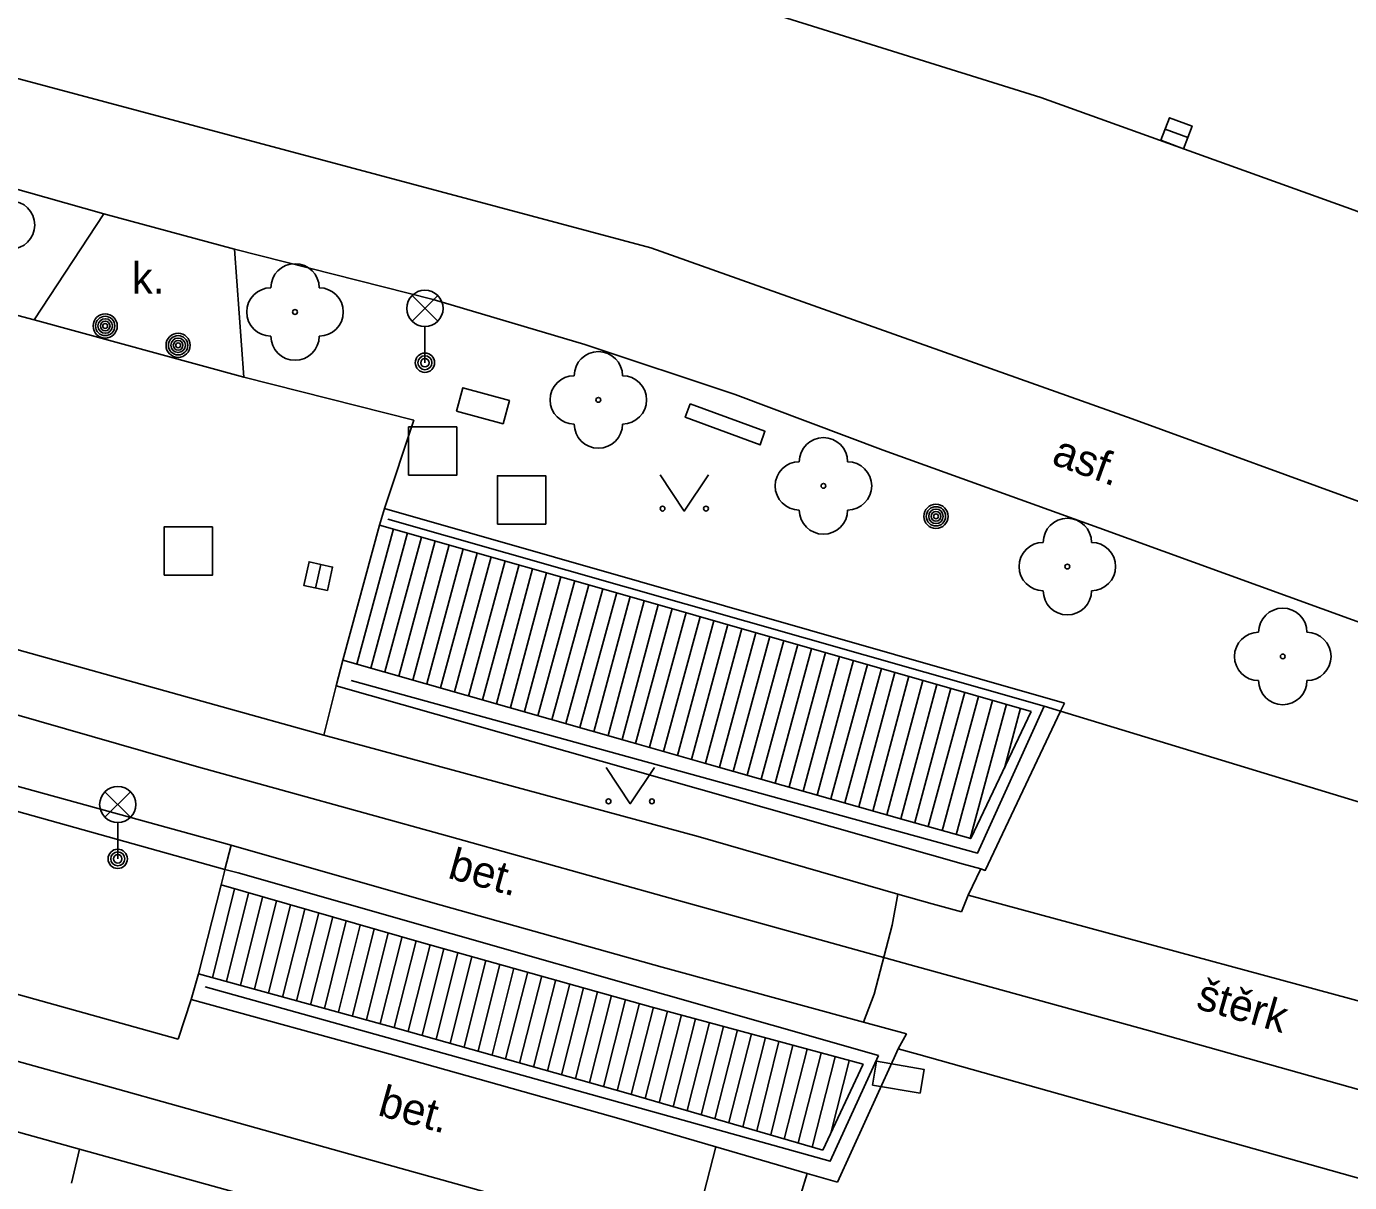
# Model space of a CAD drawing. Extents: x -600309 to -598967, y -1161267 to -1160292.
# Drawn here: x -599876.57 to -599849.18, y -1161204.03 to -1161180.1 of the extents above; entities that cross this region are included whole.
import ezdxf

# ---------------------------------------------------------------- set-up
doc = ezdxf.new("R2010")
doc.units = 0
for name, color, linetype in [('Level 10', 7, 'Continuous'), ('Level 11', 7, 'Continuous'), ('Level 13', 7, 'Continuous'), ('Level 22', 7, 'Continuous'), ('Level 24', 7, 'Continuous'), ('Level 25', 7, 'Continuous'), ('Level 26', 7, 'Continuous'), ('Level 27', 7, 'Continuous'), ('Level 33', 7, 'Continuous'), ('Level 36', 7, 'Continuous'), ('Level 40', 7, 'Continuous'), ('Level 7', 7, 'Continuous'), ('Level 9', 7, 'Continuous')]:
    doc.layers.add(name, color=color, linetype=linetype)

msp = doc.modelspace()

# ---------------------------------------------------------------- linework, layer by layer
at = {"layer": 'Level 10'}
msp.add_lwpolyline([(-599866.84, -1161178.12), (-599862.15, -1161179.51), (-599855.57, -1161181.57), (-599849.08, -1161183.9), (-599842.87, -1161186.28)], dxfattribs=at)
at = {"layer": 'Level 11'}
for points in [[(-599863.64, -1161184.68), (-599889.92, -1161177.65), (-599907.2809, -1161172.7877), (-599916.52, -1161170.2), (-599932.76, -1161165.82), (-599934.95, -1161165.24), (-599946.09, -1161162.38), (-599957.33, -1161160.21), (-599967.01, -1161157.86)], [(-599930.64, -1161168.52), (-599923.55, -1161170.36), (-599921.2022, -1161171.0138), (-599908, -1161174.69), (-599894.81, -1161178.4099), (-599887.5, -1161180.43), (-599874.9699, -1161183.98)], [(-599930.45, -1161171.5), (-599922.2, -1161173.73), (-599913.48, -1161176.08), (-599904.95, -1161178.45), (-599895.42, -1161181.04), (-599885.61, -1161183.7199), (-599876.4099, -1161186.17)], [(-599939.95, -1161175.2), (-599936.36, -1161176.23), (-599931.17, -1161177.71), (-599926.29, -1161179.09), (-599921.4099, -1161180.4699), (-599916.57, -1161181.81), (-599911.32, -1161183.31), (-599906.82, -1161184.6), (-599901.99, -1161185.93), (-599897.1, -1161187.3), (-599892.24, -1161188.63), (-599887.36, -1161190.01), (-599882.46, -1161191.4), (-599877.54, -1161192.78), (-599872.64, -1161194.15), (-599870.4099, -1161194.77)], [(-599940.73, -1161177.89), (-599937.07, -1161178.9099), (-599931.93, -1161180.36), (-599927.03, -1161181.75), (-599922.07, -1161183.1599), (-599917.31, -1161184.49), (-599912.24, -1161185.93), (-599907.44, -1161187.25), (-599902.59, -1161188.61), (-599897.58, -1161190.02), (-599893, -1161191.29), (-599888.01, -1161192.7), (-599883.67, -1161193.9), (-599878.32, -1161195.4), (-599872.33, -1161197.05)], [(-599941.83, -1161181.93), (-599937.6, -1161183.12), (-599932.81, -1161184.4699), (-599927.93, -1161185.83), (-599923.11, -1161187.2), (-599918.2, -1161188.58), (-599913.23, -1161189.9699), (-599908.46, -1161191.3), (-599903.74, -1161192.64), (-599898.84, -1161193.99), (-599893.93, -1161195.37), (-599889.06, -1161196.7199), (-599884.2199, -1161198.07), (-599879.25, -1161199.44), (-599873.43, -1161201.06)], [(-599874.9699, -1161183.98), (-599876.4099, -1161186.17)], [(-599874.9699, -1161183.98), (-599872.26, -1161184.71)], [(-599875.4699, -1161203.34), (-599880.06, -1161202.06), (-599884.96, -1161200.69), (-599889.8, -1161199.33), (-599894.6599, -1161197.99), (-599899.42, -1161196.67), (-599904.49, -1161195.25), (-599909.26, -1161193.9099), (-599913.99, -1161192.59), (-599919, -1161191.18), (-599923.76, -1161189.83), (-599928.58, -1161188.4699), (-599933.44, -1161187.11), (-599938.29, -1161185.74), (-599942.58, -1161184.57)], [(-599872.26, -1161184.71), (-599872.07, -1161187.36)], [(-599872.26, -1161184.71), (-599868.15, -1161185.75), (-599865.01, -1161186.68), (-599861.9, -1161187.7199)], [(-599863.64, -1161184.68), (-599853.68, -1161188.2199), (-599843.53, -1161191.92)], [(-599876.4099, -1161186.17), (-599872.07, -1161187.36)], [(-599872.07, -1161187.36), (-599868.55, -1161188.25), (-599869.1599, -1161190.08)], [(-599861.9, -1161187.7199), (-599858.83, -1161188.87), (-599854.37, -1161190.48)], [(-599869.26, -1161190.42), (-599870.02, -1161193.2199)], [(-599868.9699, -1161190.5), (-599869.73, -1161193.3)], [(-599830.44, -1161199.36), (-599840.57, -1161195.48), (-599854.37, -1161190.48)], [(-599868.68, -1161190.58), (-599869.44, -1161193.38)], [(-599868.39, -1161190.67), (-599869.15, -1161193.46)], [(-599868.11, -1161190.75), (-599868.86, -1161193.55)], [(-599867.82, -1161190.83), (-599868.57, -1161193.63)], [(-599867.53, -1161190.9099), (-599868.28, -1161193.71)], [(-599867.24, -1161191), (-599868, -1161193.79)], [(-599866.95, -1161191.08), (-599867.71, -1161193.87)], [(-599866.6599, -1161191.1599), (-599867.42, -1161193.96)], [(-599866.37, -1161191.24), (-599867.13, -1161194.04)], [(-599866.09, -1161191.33), (-599866.84, -1161194.12)], [(-599865.8, -1161191.4099), (-599866.55, -1161194.2)], [(-599865.51, -1161191.49), (-599866.26, -1161194.28)], [(-599865.2199, -1161191.57), (-599865.98, -1161194.37)], [(-599864.93, -1161191.6599), (-599865.69, -1161194.45)], [(-599864.64, -1161191.74), (-599865.4, -1161194.53)], [(-599864.35, -1161191.82), (-599865.11, -1161194.61)], [(-599864.07, -1161191.9), (-599864.82, -1161194.7)], [(-599863.78, -1161191.99), (-599864.53, -1161194.78)], [(-599863.49, -1161192.07), (-599864.24, -1161194.86)], [(-599863.2, -1161192.15), (-599863.96, -1161194.94)], [(-599862.9099, -1161192.23), (-599863.67, -1161195.02)], [(-599862.62, -1161192.32), (-599863.38, -1161195.11)], [(-599862.34, -1161192.4), (-599863.09, -1161195.19)], [(-599862.05, -1161192.48), (-599862.8, -1161195.27)], [(-599861.76, -1161192.56), (-599862.51, -1161195.35)], [(-599861.4699, -1161192.65), (-599862.2199, -1161195.43)], [(-599861.18, -1161192.73), (-599861.94, -1161195.52)], [(-599860.89, -1161192.81), (-599861.65, -1161195.6)], [(-599860.6, -1161192.89), (-599861.36, -1161195.68)], [(-599860.32, -1161192.98), (-599861.07, -1161195.76)], [(-599860.03, -1161193.06), (-599860.78, -1161195.84)], [(-599859.74, -1161193.14), (-599860.49, -1161195.93)], [(-599859.45, -1161193.2199), (-599860.2, -1161196.01)], [(-599859.1599, -1161193.31), (-599859.92, -1161196.09)], [(-599858.87, -1161193.39), (-599859.63, -1161196.17)], [(-599858.59, -1161193.4699), (-599859.34, -1161196.25)], [(-599858.3, -1161193.55), (-599859.05, -1161196.34)], [(-599870.1599, -1161193.75), (-599870.4099, -1161194.77)], [(-599858.01, -1161193.64), (-599858.76, -1161196.42)], [(-599857.7199, -1161193.7199), (-599858.4699, -1161196.5)], [(-599857.43, -1161193.8), (-599858.18, -1161196.58)], [(-599857.14, -1161193.88), (-599857.9, -1161196.6599)], [(-599856.86, -1161193.9699), (-599857.61, -1161196.75)], [(-599856.57, -1161194.05), (-599857.32, -1161196.83)], [(-599856.28, -1161194.13), (-599857.03, -1161196.9099)], [(-599855.99, -1161194.21), (-599856.32, -1161195.45)], [(-599870.4099, -1161194.77), (-599867.48, -1161195.56), (-599862.6599, -1161196.87), (-599858.53, -1161198.06)], [(-599857.07, -1161198.08), (-599856.81, -1161197.54)], [(-599872.54, -1161197.87), (-599873.01, -1161199.71)], [(-599872.26, -1161197.95), (-599872.7199, -1161199.79)], [(-599871.9699, -1161198.04), (-599872.43, -1161199.87)], [(-599871.68, -1161198.12), (-599872.14, -1161199.95)], [(-599871.39, -1161198.2), (-599871.85, -1161200.03)], [(-599859.24, -1161200.71), (-599859.02, -1161200.13), (-599858.65, -1161198.7), (-599858.53, -1161198.06)], [(-599858.53, -1161198.06), (-599857.82, -1161198.26), (-599857.21, -1161198.43)], [(-599857.21, -1161198.43), (-599857.07, -1161198.08)], [(-599857.07, -1161198.08), (-599836.19, -1161203.74)], [(-599871.1, -1161198.28), (-599871.56, -1161200.11)], [(-599870.81, -1161198.37), (-599871.27, -1161200.19)], [(-599870.52, -1161198.45), (-599870.98, -1161200.27)], [(-599870.23, -1161198.53), (-599870.69, -1161200.35)], [(-599869.95, -1161198.61), (-599870.4, -1161200.43)], [(-599869.6599, -1161198.7), (-599870.11, -1161200.5)], [(-599869.37, -1161198.78), (-599869.82, -1161200.58)], [(-599869.08, -1161198.86), (-599869.53, -1161200.6599)], [(-599868.79, -1161198.94), (-599869.25, -1161200.74)], [(-599868.5, -1161199.03), (-599868.96, -1161200.82)], [(-599868.21, -1161199.11), (-599868.67, -1161200.9)], [(-599867.93, -1161199.19), (-599868.38, -1161200.98)], [(-599867.64, -1161199.27), (-599868.09, -1161201.07)], [(-599867.35, -1161199.35), (-599867.8, -1161201.15)], [(-599867.06, -1161199.43), (-599867.51, -1161201.23)], [(-599866.77, -1161199.51), (-599867.2199, -1161201.31)], [(-599866.48, -1161199.59), (-599866.93, -1161201.39)], [(-599866.19, -1161199.67), (-599866.65, -1161201.4699)], [(-599865.9, -1161199.75), (-599866.36, -1161201.56)], [(-599865.61, -1161199.83), (-599866.07, -1161201.64)], [(-599865.32, -1161199.92), (-599865.78, -1161201.7199)], [(-599865.04, -1161200), (-599865.49, -1161201.8)], [(-599864.75, -1161200.08), (-599865.2, -1161201.88)], [(-599873.43, -1161201.06), (-599873.1599, -1161200.24)], [(-599864.46, -1161200.1599), (-599864.9099, -1161201.96)], [(-599864.17, -1161200.24), (-599864.62, -1161202.05)], [(-599863.88, -1161200.32), (-599864.34, -1161202.13)], [(-599863.59, -1161200.4), (-599864.05, -1161202.21)], [(-599863.3, -1161200.48), (-599863.76, -1161202.29)], [(-599863.01, -1161200.56), (-599863.4699, -1161202.38)], [(-599862.7199, -1161200.64), (-599863.18, -1161202.46)], [(-599862.43, -1161200.7199), (-599862.89, -1161202.54)], [(-599862.14, -1161200.8), (-599862.6, -1161202.63)], [(-599861.85, -1161200.87), (-599862.32, -1161202.71)], [(-599861.56, -1161200.95), (-599862.03, -1161202.79)], [(-599861.27, -1161201.03), (-599861.74, -1161202.88)], [(-599860.99, -1161201.11), (-599861.45, -1161202.96)], [(-599860.7, -1161201.19), (-599861.1599, -1161203.04)], [(-599860.4099, -1161201.27), (-599860.88, -1161203.13)], [(-599860.12, -1161201.35), (-599860.59, -1161203.21)], [(-599859.83, -1161201.43), (-599860.3, -1161203.3)], [(-599858.52, -1161201.26), (-599858.0917, -1161201.3804), (-599837.2199, -1161207.25)], [(-599859.54, -1161201.51), (-599859.92, -1161203.01)], [(-599875.64, -1161204.04), (-599875.4699, -1161203.34)], [(-599875.4699, -1161203.34), (-599863.26, -1161206.7199)], [(-599863.26, -1161206.7199), (-599863.07, -1161206.14), (-599862.67, -1161204.74), (-599862.3, -1161203.29)], [(-599860.4099, -1161203.84), (-599860.54, -1161204.27)]]:
    msp.add_lwpolyline(points, dxfattribs=at)
at = {"layer": 'Level 13'}
for points in [[(-599911.67, -1161184.6599), (-599907.14, -1161185.93), (-599902.33, -1161187.28), (-599897.4099, -1161188.64), (-599892.6, -1161189.96), (-599887.71, -1161191.33), (-599882.83, -1161192.6599), (-599877.93, -1161194.02), (-599873.05, -1161195.42), (-599867.81, -1161196.87), (-599863.07, -1161198.19), (-599858.15, -1161199.56), (-599853.34, -1161200.88), (-599848.55, -1161202.23), (-599843.71, -1161203.58), (-599838.78, -1161204.96), (-599833.98, -1161206.3), (-599829.05, -1161207.68), (-599824.28, -1161209.01), (-599814.6, -1161211.7199)], [(-599908.81, -1161192.58), (-599904.09, -1161193.9), (-599899.19, -1161195.27), (-599894.29, -1161196.65), (-599889.4099, -1161198.01), (-599884.62, -1161199.34), (-599879.6599, -1161200.7199), (-599875.02, -1161202), (-599869.7, -1161203.49), (-599864.88, -1161204.84), (-599860.39, -1161206.1), (-599855.17, -1161207.56), (-599850.4699, -1161208.87), (-599845.4699, -1161210.27), (-599840.67, -1161211.61), (-599835.69, -1161213), (-599831.84, -1161214.03)]]:
    msp.add_lwpolyline(points, dxfattribs=at)
at = {"layer": 'Level 22'}
for centre in [(-599871.01, -1161186.01), (-599864.73, -1161187.83), (-599860.07, -1161189.61), (-599855.02, -1161191.28), (-599850.56, -1161193.14)]:
    msp.add_circle(centre, 0.05, dxfattribs=at)
for centre, start, end in [((-599876.9, -1161184.21), 270, 90), ((-599871.01, -1161185.51), 0, 180), ((-599871.51, -1161186.01), 90, 270), ((-599870.51, -1161186.01), 270, 90), ((-599871.01, -1161186.51), 180, 0), ((-599864.73, -1161187.33), 0, 180), ((-599865.23, -1161187.83), 90, 270), ((-599864.23, -1161187.83), 270, 90), ((-599864.73, -1161188.33), 180, 0), ((-599860.07, -1161189.11), 0, 180), ((-599860.57, -1161189.61), 90, 270), ((-599859.57, -1161189.61), 270, 90), ((-599860.07, -1161190.11), 180, 0), ((-599855.02, -1161190.78), 0, 180), ((-599855.52, -1161191.28), 90, 270), ((-599854.52, -1161191.28), 270, 90), ((-599855.02, -1161191.78), 180, 0), ((-599850.56, -1161192.64), 0, 180), ((-599851.06, -1161193.14), 90, 270), ((-599850.06, -1161193.14), 270, 90), ((-599850.56, -1161193.64), 180, 0)]:
    msp.add_arc(centre, 0.5, start, end, dxfattribs=at)
at = {"layer": 'Level 24'}
for points in [[(-599867.668, -1161188.0606), (-599866.7027, -1161188.322), (-599866.572, -1161187.8394), (-599867.5373, -1161187.578)], [(-599859.0548, -1161202.0128), (-599858.0689, -1161202.1801), (-599857.9852, -1161201.6872), (-599858.9711, -1161201.5199)]]:
    msp.add_lwpolyline(points, close=True, dxfattribs=at)
msp.add_lwpolyline([(-599862.83, -1161187.9099), (-599861.28, -1161188.48), (-599861.38, -1161188.76), (-599862.93, -1161188.19), (-599862.83, -1161187.9099)], dxfattribs=at)
at = {"layer": 'Level 25'}
for centre, radius in [((-599874.94, -1161186.3), 0.25), ((-599874.94, -1161186.3), 0.2), ((-599874.94, -1161186.3), 0.15), ((-599874.94, -1161186.3), 0.1), ((-599874.94, -1161186.3), 0.05), ((-599873.43, -1161186.7), 0.25), ((-599873.43, -1161186.7), 0.2), ((-599873.43, -1161186.7), 0.15), ((-599873.43, -1161186.7), 0.1), ((-599873.43, -1161186.7), 0.05), ((-599857.74, -1161190.24), 0.25), ((-599857.74, -1161190.24), 0.2), ((-599857.74, -1161190.24), 0.15), ((-599857.74, -1161190.24), 0.1), ((-599857.74, -1161190.24), 0.05)]:
    msp.add_circle(centre, radius, dxfattribs=at)
at = {"layer": 'Level 26'}
for points in [[(-599868.6599, -1161189.39), (-599867.6599, -1161189.39), (-599867.6599, -1161188.39), (-599868.6599, -1161188.39)], [(-599866.82, -1161190.4), (-599865.82, -1161190.4), (-599865.82, -1161189.4), (-599866.82, -1161189.4)], [(-599873.7199, -1161191.46), (-599872.7199, -1161191.46), (-599872.7199, -1161190.46), (-599873.7199, -1161190.46)]]:
    msp.add_lwpolyline(points, close=True, dxfattribs=at)
at = {"layer": 'Level 27'}
for p, q in [((-599852.9942, -1161182.2227), (-599852.5258, -1161182.3973)), ((-599870.5842, -1161191.724), (-599870.4758, -1161191.236))]:
    msp.add_line(p, q, dxfattribs=at)
for points in [[(-599853.0816, -1161182.4569), (-599852.6131, -1161182.6316), (-599852.4384, -1161182.1631), (-599852.9069, -1161181.9884)], [(-599870.3402, -1161191.7783), (-599870.2317, -1161191.2902), (-599870.7198, -1161191.1817), (-599870.8283, -1161191.6698)]]:
    msp.add_lwpolyline(points, close=True, dxfattribs=at)
at = {"layer": 'Level 33'}
for p, q in [((-599868.585, -1161186.2), (-599868.055, -1161185.67)), ((-599868.585, -1161185.67), (-599868.055, -1161186.2)), ((-599868.32, -1161186.31), (-599868.32, -1161187.06)), ((-599874.945, -1161196.47), (-599874.415, -1161195.94)), ((-599874.945, -1161195.94), (-599874.415, -1161196.47)), ((-599874.68, -1161196.58), (-599874.68, -1161197.33))]:
    msp.add_line(p, q, dxfattribs=at)
for centre, radius in [((-599868.32, -1161185.935), 0.375), ((-599868.32, -1161187.06), 0.2), ((-599868.32, -1161187.06), 0.1445), ((-599868.32, -1161187.06), 0.0876), ((-599874.68, -1161196.205), 0.375), ((-599874.68, -1161197.33), 0.2), ((-599874.68, -1161197.33), 0.1445), ((-599874.68, -1161197.33), 0.0876)]:
    msp.add_circle(centre, radius, dxfattribs=at)
at = {"layer": 'Level 36'}
for points in [[(-599863.45, -1161189.38), (-599862.95, -1161190.13), (-599862.45, -1161189.38)], [(-599864.57, -1161195.44), (-599864.07, -1161196.19), (-599863.57, -1161195.44)]]:
    msp.add_lwpolyline(points, dxfattribs=at)
for centre in [(-599863.4002, -1161190.0798), (-599862.5008, -1161190.0798), (-599864.5202, -1161196.1398), (-599863.6208, -1161196.1398)]:
    msp.add_circle(centre, 0.05, dxfattribs=at)
at = {"layer": 'Level 7'}
for points in [[(-599869.1599, -1161190.08), (-599869.26, -1161190.42)], [(-599855.08, -1161194.11), (-599869.1599, -1161190.08)], [(-599855.77, -1161194.28), (-599857.5726, -1161193.7642), (-599861.6546, -1161192.5962), (-599863.2618, -1161192.1363), (-599869.26, -1161190.42)], [(-599870.1599, -1161193.75), (-599870.02, -1161193.2199)], [(-599855.77, -1161194.28), (-599857.02, -1161196.9099), (-599858.348, -1161196.533), (-599862.4325, -1161195.3736), (-599864.0314, -1161194.9197), (-599870.02, -1161193.2199)], [(-599857.17, -1161197.44), (-599870.1599, -1161193.75)], [(-599855.1599, -1161194.27), (-599856.7199, -1161197.57), (-599856.81, -1161197.54)], [(-599855.08, -1161194.11), (-599855.1599, -1161194.27)], [(-599872.46, -1161197.55), (-599872.33, -1161197.05)], [(-599872.33, -1161197.05), (-599868.1599, -1161198.24), (-599863.4099, -1161199.57), (-599859.24, -1161200.71)], [(-599872.54, -1161197.87), (-599872.4712, -1161197.5951), (-599872.46, -1161197.55)], [(-599856.81, -1161197.54), (-599857.17, -1161197.44)], [(-599872.54, -1161197.87), (-599868.39, -1161199.06), (-599863.64, -1161200.39), (-599859.25, -1161201.58)], [(-599873.1599, -1161200.24), (-599873.01, -1161199.71)], [(-599873.01, -1161199.71), (-599868.89, -1161200.84), (-599864.11, -1161202.19), (-599860.08, -1161203.36)], [(-599873.1599, -1161200.24), (-599869.04, -1161201.37), (-599864.26, -1161202.7199), (-599862.3, -1161203.29)], [(-599859.24, -1161200.71), (-599858.35, -1161200.95)], [(-599858.52, -1161201.26), (-599858.35, -1161200.95)], [(-599859.78, -1161204.02), (-599858.6473, -1161201.5389), (-599858.6058, -1161201.4481), (-599858.52, -1161201.26)], [(-599860.08, -1161203.36), (-599859.25, -1161201.58)], [(-599862.3, -1161203.29), (-599860.4099, -1161203.84)], [(-599860.4099, -1161203.84), (-599859.78, -1161204.02)]]:
    msp.add_lwpolyline(points, dxfattribs=at)
at = {"layer": 'Level 9'}
for points in [[(-599940.35, -1161178.54), (-599932.09, -1161180.79), (-599922.17, -1161183.52), (-599912.43, -1161186.31), (-599902.65, -1161189.09), (-599893.1, -1161191.7199), (-599883.29, -1161194.52), (-599872.46, -1161197.55)], [(-599855.5, -1161194.17), (-599869.09, -1161190.3)], [(-599855.5, -1161194.17), (-599856.88, -1161197.21), (-599869.85, -1161193.64)], [(-599855.1599, -1161194.27), (-599855.5, -1161194.17)], [(-599831.24, -1161201.55), (-599855.1599, -1161194.27)], [(-599872.46, -1161197.55), (-599872.19, -1161197.62), (-599858.93, -1161201.4)], [(-599858.93, -1161201.4), (-599859.93, -1161203.59), (-599872.87, -1161199.98)]]:
    msp.add_lwpolyline(points, dxfattribs=at)

# ---------------------------------------------------------------- texts
at = {"layer": 'Level 40'}
msp.add_text('k. ', height=0.65, dxfattribs=at).set_placement((-599874.39, -1161185.63))
for s, rotation, p in [('asf.', 340.17, (-599855.37, -1161189.15)), ('bet.', 344.44, (-599867.87, -1161197.7199)), ('štěrk', 344.04, (-599852.38, -1161200.42)), ('bet.', 344.44, (-599869.32, -1161202.63))]:
    msp.add_text(s, height=0.65, rotation=rotation, dxfattribs=at).set_placement(p)

doc.saveas('drawing.dxf')
